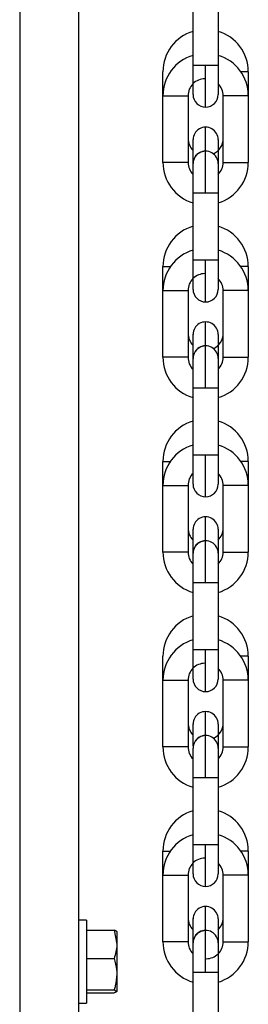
# Model space of a CAD drawing. Header units: inches. Extents: x 170 to 288, y 234 to 248.
# Tile 394 of 480: x 256.164 to 256.2118, y 243.2805 to 243.486. Entities that reach past the tile are written whole.
import ezdxf

# ---------------------------------------------------------------- set-up
doc = ezdxf.new("R2010")
doc.units = ezdxf.units.IN
doc.header["$LTSCALE"] = 0.25
doc.header["$MEASUREMENT"] = 0
doc.layers.add('STANDARD Z GUIDE MOTOR RH', color=7, linetype='Continuous')

msp = doc.modelspace()

# ---------------------------------------------------------------- linework, layer by layer
at = {"layer": 'STANDARD Z GUIDE MOTOR RH'}
for p, q in [((256.1639831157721, 243.6477778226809), (256.1639831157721, 242.2177778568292)), ((256.1762831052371, 243.6477778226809), (256.1762831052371, 242.2177778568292)), ((256.2002088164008, 243.4765510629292), (256.2002091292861, 243.4904618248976)), ((256.2054584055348, 243.4904617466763), (256.2054580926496, 243.4765509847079)), ((256.2002088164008, 243.4703830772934), (256.2002088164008, 243.4765510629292)), ((256.2054580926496, 243.4765509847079), (256.2054580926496, 243.4703829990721)), ((256.193909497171, 243.4701312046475), (256.193909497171, 243.4751358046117)), ((256.2117574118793, 243.4751355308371), (256.2117574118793, 243.4701309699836)), ((256.1939091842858, 243.4562204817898), (256.193909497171, 243.4701312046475)), ((256.1991587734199, 243.4701311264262), (256.1991587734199, 243.4562203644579)), ((256.2065078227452, 243.4562202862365), (256.2065078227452, 243.4701310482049)), ((256.2117574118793, 243.4701309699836), (256.211757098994, 243.4562202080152)), ((256.2028332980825, 243.4586331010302), (256.2028332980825, 243.4635976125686)), ((256.2002100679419, 243.4610566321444), (256.2002085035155, 243.4609729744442)), ((256.2002085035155, 243.4498004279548), (256.2002085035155, 243.4609729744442)), ((256.2054577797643, 243.4605033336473), (256.2054577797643, 243.4498003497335)), ((256.2002081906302, 243.4358896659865), (256.2002085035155, 243.4498004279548)), ((256.2054577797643, 243.4498003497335), (256.205457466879, 243.4358895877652)), ((256.2002081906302, 243.4297216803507), (256.2002081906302, 243.4358896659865)), ((256.205457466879, 243.4358895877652), (256.205457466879, 243.4297216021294)), ((256.1939088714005, 243.4294698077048), (256.1939088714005, 243.4344743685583)), ((256.2117567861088, 243.4344740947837), (256.2101936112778, 243.4344740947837)), ((256.2117567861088, 243.4344740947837), (256.2117567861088, 243.4294695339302)), ((256.1939085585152, 243.4155590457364), (256.1939088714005, 243.4294698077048)), ((256.1991581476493, 243.4294697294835), (256.1991581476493, 243.4155589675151)), ((256.2065071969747, 243.4155588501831), (256.2065071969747, 243.4294696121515)), ((256.2117567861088, 243.4294695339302), (256.2117564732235, 243.4155587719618)), ((256.202832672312, 243.4125037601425), (256.202832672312, 243.4229361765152)), ((256.200207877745, 243.4203115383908), (256.2002094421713, 243.4203952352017)), ((256.200207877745, 243.4091389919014), (256.200207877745, 243.4203115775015)), ((256.2054571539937, 243.4185048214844), (256.2054571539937, 243.4091389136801)), ((256.2002075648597, 243.3952282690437), (256.200207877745, 243.4091389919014)), ((256.2054571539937, 243.4091389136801), (256.2054568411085, 243.3952281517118)), ((256.2002075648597, 243.389060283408), (256.2002075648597, 243.3952282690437)), ((256.2054568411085, 243.3952281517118), (256.2054568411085, 243.3890602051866)), ((256.1939082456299, 243.3888084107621), (256.1939082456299, 243.3938129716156)), ((256.2117561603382, 243.393812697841), (256.2117561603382, 243.3888081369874)), ((256.1939079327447, 243.3748976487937), (256.1939082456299, 243.3888084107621)), ((256.1991575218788, 243.3888083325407), (256.1991575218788, 243.3748975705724)), ((256.2065065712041, 243.3748974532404), (256.2065065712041, 243.3888082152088)), ((256.2117561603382, 243.3888081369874), (256.2117558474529, 243.3748973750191)), ((256.2028320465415, 243.377310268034), (256.2028320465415, 243.3822747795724)), ((256.2002088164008, 243.3797338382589), (256.2002072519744, 243.3796501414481)), ((256.2002072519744, 243.3684775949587), (256.2002072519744, 243.3796501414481)), ((256.2054565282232, 243.376908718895), (256.2054565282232, 243.3684775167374)), ((256.2002069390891, 243.3545668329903), (256.2002072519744, 243.3684775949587)), ((256.2054565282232, 243.3684775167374), (256.2054562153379, 243.354566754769)), ((256.1939076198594, 243.3342362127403), (256.1939076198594, 243.3531515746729)), ((256.2002069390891, 243.3483988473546), (256.2002069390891, 243.3545668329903)), ((256.2054562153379, 243.354566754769), (256.2054562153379, 243.3483987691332)), ((256.2117555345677, 243.3531513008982), (256.2117555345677, 243.3481467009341)), ((256.1991568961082, 243.3481468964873), (256.1991568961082, 243.334236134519)), ((256.2065059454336, 243.3342360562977), (256.2065062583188, 243.348146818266)), ((256.2117555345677, 243.3481467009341), (256.2117552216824, 243.3342359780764)), ((256.2028314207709, 243.3365210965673), (256.2028314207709, 243.3416133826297)), ((256.2002066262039, 243.3389887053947), (256.2002081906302, 243.3390724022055)), ((256.2002066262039, 243.3344909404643), (256.2002066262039, 243.3389887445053)), ((256.2028314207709, 243.3278161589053), (256.2028314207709, 243.3366087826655)), ((256.2054559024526, 243.3351809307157), (256.2054559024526, 243.3278161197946)), ((256.2002066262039, 243.327816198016), (256.2002066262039, 243.3339841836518)), ((256.2002063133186, 243.3139054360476), (256.2002066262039, 243.327816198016)), ((256.2054559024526, 243.3278161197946), (256.2054555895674, 243.3139053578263)), ((256.1939069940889, 243.2935748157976), (256.1939069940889, 243.3124901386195)), ((256.2002063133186, 243.3077374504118), (256.2002063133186, 243.3139054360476)), ((256.2054555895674, 243.3139053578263), (256.2054555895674, 243.3077373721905)), ((256.2117549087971, 243.3124898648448), (256.2101917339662, 243.3124898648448)), ((256.2117549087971, 243.3124898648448), (256.2117549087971, 243.3074853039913)), ((256.1991562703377, 243.3074854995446), (256.1991562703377, 243.2935747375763)), ((256.2065053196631, 243.2935746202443), (256.2065056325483, 243.3074853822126)), ((256.2117549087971, 243.3074853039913), (256.2117545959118, 243.293574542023)), ((256.2028307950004, 243.2958596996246), (256.2028307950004, 243.3009519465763)), ((256.1779498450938, 243.298111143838), (256.1762831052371, 243.298111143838)), ((256.1779498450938, 243.298111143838), (256.1779498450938, 243.2807778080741)), ((256.2002060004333, 243.2983273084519), (256.2002075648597, 243.2984110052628)), ((256.2002060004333, 243.2871547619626), (256.2002060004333, 243.2983273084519)), ((256.1779498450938, 243.2959900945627), (256.1837249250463, 243.2959900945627)), ((256.1837249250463, 243.2959900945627), (256.1842831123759, 243.2930375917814)), ((256.1842831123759, 243.2956889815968), (256.1842831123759, 243.2832191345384)), ((256.2028307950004, 243.2871547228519), (256.2028307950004, 243.2959473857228)), ((256.2054552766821, 243.2933624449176), (256.2054552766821, 243.2871546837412)), ((256.1779498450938, 243.2900850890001), (256.1837249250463, 243.2900850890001)), ((256.200205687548, 243.2732439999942), (256.2002060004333, 243.2871547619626)), ((256.2054552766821, 243.2871546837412), (256.2054549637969, 243.2732439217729)), ((256.1779498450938, 243.283539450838), (256.1837249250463, 243.283539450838)), ((256.1837249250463, 243.283539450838), (256.1842831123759, 243.2832191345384)), ((256.1779498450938, 243.2828988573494), (256.1837249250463, 243.2828988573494)), ((256.1762831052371, 243.2807778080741), (256.1779498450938, 243.2807778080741))]:
    msp.add_line(p, q, dxfattribs=at)
at = {"layer": 'STANDARD Z GUIDE MOTOR RH', "flags": 128}
for points in [[(256.2002088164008, 243.4765510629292), (256.2018289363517, 243.4765510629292), (256.2028336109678, 243.4765510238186)], [(256.2028332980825, 243.4677584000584), (256.2028332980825, 243.4731862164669), (256.2028336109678, 243.4748356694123), (256.2028336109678, 243.4765510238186)], [(256.2028336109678, 243.4765510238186), (256.2046893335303, 243.4765510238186), (256.2052584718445, 243.4765509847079), (256.2054580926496, 243.4765509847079)], [(256.2117574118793, 243.4751355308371), (256.211557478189, 243.4751354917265), (256.2101942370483, 243.4751354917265)], [(256.193909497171, 243.4701312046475), (256.1955299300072, 243.4701312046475), (256.1965342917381, 243.4701311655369), (256.1989591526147, 243.4701311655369), (256.1991587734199, 243.4701311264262)], [(256.2117574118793, 243.4701309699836), (256.2101369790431, 243.4701309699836), (256.2091326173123, 243.4701310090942), (256.2072765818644, 243.4701310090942), (256.2067077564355, 243.4701310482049), (256.2065078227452, 243.4701310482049)], [(256.2054580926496, 243.4609728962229), (256.2054580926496, 243.4608543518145), (256.2054577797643, 243.4605033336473)], [(256.2028332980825, 243.458593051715), (256.2018289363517, 243.4583932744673), (256.2009944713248, 243.4578411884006)], [(256.2028329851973, 243.4498003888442), (256.2028329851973, 243.4515157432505), (256.2028332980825, 243.4531651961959), (256.2028332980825, 243.458593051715)], [(256.1991587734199, 243.4562203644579), (256.1989588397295, 243.4562204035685), (256.1965339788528, 243.4562204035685), (256.195529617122, 243.4562204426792), (256.1941091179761, 243.4562204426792), (256.1939091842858, 243.4562204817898)], [(256.2065078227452, 243.4562202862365), (256.2067074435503, 243.4562202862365), (256.2072765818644, 243.4562202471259), (256.209132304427, 243.4562202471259), (256.2101369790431, 243.4562202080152), (256.211757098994, 243.4562202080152)], [(256.2028329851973, 243.4498003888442), (256.2018286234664, 243.4498003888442), (256.2009772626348, 243.4498004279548), (256.2002085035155, 243.4498004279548)], [(256.2054577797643, 243.4498003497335), (256.2038376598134, 243.4498003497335), (256.2028329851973, 243.4498003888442)], [(256.2002081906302, 243.4358896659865), (256.2009769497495, 243.4358896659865), (256.2018286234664, 243.4358896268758), (256.2028329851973, 243.4358896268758)], [(256.202832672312, 243.427096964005), (256.202832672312, 243.4310047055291), (256.2028329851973, 243.4325248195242), (256.2028329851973, 243.4358896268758)], [(256.2028329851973, 243.4358896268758), (256.2038373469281, 243.4358895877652), (256.205457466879, 243.4358895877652)], [(256.1939088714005, 243.4344743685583), (256.1941088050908, 243.4344743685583), (256.1946776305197, 243.4344743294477), (256.1954720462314, 243.4344743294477)], [(256.1939088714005, 243.4294698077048), (256.1946776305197, 243.4294698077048), (256.1955293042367, 243.4294697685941), (256.1975380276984, 243.4294697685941), (256.1983893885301, 243.4294697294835), (256.1991581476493, 243.4294697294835)], [(256.2117567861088, 243.4294695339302), (256.2115568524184, 243.4294695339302), (256.2109880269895, 243.4294695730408), (256.2091319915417, 243.4294695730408), (256.2081276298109, 243.4294696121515), (256.2065071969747, 243.4294696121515)], [(256.205457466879, 243.4203114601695), (256.205457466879, 243.4192718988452), (256.2054571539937, 243.4185048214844)], [(256.202832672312, 243.4179316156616), (256.2018283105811, 243.4177318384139), (256.2009938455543, 243.4171797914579)], [(256.1991581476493, 243.4155589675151), (256.1983893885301, 243.4155589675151), (256.1975377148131, 243.4155590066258), (256.1965333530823, 243.4155590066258), (256.1955289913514, 243.4155590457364), (256.1939085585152, 243.4155590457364)], [(256.2065071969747, 243.4155588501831), (256.2081273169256, 243.4155588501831), (256.2091316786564, 243.4155588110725), (256.2109877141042, 243.4155588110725), (256.2115565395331, 243.4155587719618), (256.2117564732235, 243.4155587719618)], [(256.2028323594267, 243.4091389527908), (256.2028323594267, 243.4108543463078), (256.202832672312, 243.4125037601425)], [(256.2028323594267, 243.4091389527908), (256.2018279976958, 243.4091389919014), (256.200207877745, 243.4091389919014)], [(256.2054571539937, 243.4091389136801), (256.2052572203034, 243.4091389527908), (256.2028323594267, 243.4091389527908)], [(256.2002075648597, 243.3952282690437), (256.20040749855, 243.3952282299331), (256.2028323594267, 243.3952282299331)], [(256.2028320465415, 243.3864355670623), (256.2028320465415, 243.3890108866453), (256.2028323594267, 243.3903432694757), (256.2028323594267, 243.3952282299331)], [(256.2028323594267, 243.3952282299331), (256.2038367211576, 243.3952281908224), (256.2052572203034, 243.3952281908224), (256.2054568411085, 243.3952281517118)], [(256.1939082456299, 243.3938129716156), (256.1941081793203, 243.3938129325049), (256.1946770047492, 243.3938129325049), (256.1954714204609, 243.3938128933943)], [(256.2117561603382, 243.393812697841), (256.2115562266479, 243.393812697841), (256.210987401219, 243.3938126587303), (256.2101929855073, 243.3938126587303)], [(256.1939082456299, 243.3888084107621), (256.1941081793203, 243.3888084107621), (256.1946770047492, 243.3888083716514), (256.196533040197, 243.3888083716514), (256.1975374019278, 243.3888083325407), (256.1991575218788, 243.3888083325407)], [(256.2117561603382, 243.3888081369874), (256.210135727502, 243.3888081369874), (256.2091313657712, 243.3888081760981), (256.2081270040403, 243.3888081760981), (256.2072753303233, 243.3888082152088), (256.2065065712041, 243.3888082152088)], [(256.2054568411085, 243.3796500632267), (256.2054568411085, 243.3778434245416), (256.2054565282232, 243.376908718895)], [(256.2028320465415, 243.3772702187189), (256.2018276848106, 243.3770704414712), (256.2009932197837, 243.3765183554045)], [(256.2028317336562, 243.368477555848), (256.2028320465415, 243.3701929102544), (256.2028320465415, 243.3772702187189)], [(256.1991575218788, 243.3748975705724), (256.1975370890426, 243.3748975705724), (256.1965327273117, 243.374897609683), (256.1946766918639, 243.374897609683), (256.194107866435, 243.3748976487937), (256.1939079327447, 243.3748976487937)], [(256.2065065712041, 243.3748974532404), (256.2072753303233, 243.3748974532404), (256.208126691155, 243.3748974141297), (256.210135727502, 243.3748974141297), (256.2109870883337, 243.3748973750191), (256.2117558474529, 243.3748973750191)], [(256.2038364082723, 243.368477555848), (256.2018273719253, 243.368477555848), (256.2009760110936, 243.3684775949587), (256.2002072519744, 243.3684775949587)], [(256.2054565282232, 243.3684775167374), (256.204687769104, 243.3684775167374), (256.2038364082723, 243.368477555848)], [(256.2002069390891, 243.3545668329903), (256.2018273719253, 243.3545668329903), (256.2028317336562, 243.3545667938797)], [(256.2028314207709, 243.3457741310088), (256.2028314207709, 243.3483494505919), (256.2028317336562, 243.3496818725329), (256.2028317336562, 243.3545667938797)], [(256.2028317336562, 243.3545667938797), (256.203836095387, 243.3545667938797), (256.2046874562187, 243.354566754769), (256.2054562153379, 243.354566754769)], [(256.2117555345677, 243.3531513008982), (256.2115556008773, 243.3531512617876), (256.2101923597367, 243.3531512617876)], [(256.1939076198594, 243.3481469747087), (256.1955280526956, 243.3481469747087), (256.1965324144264, 243.348146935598), (256.198388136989, 243.348146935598), (256.1989572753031, 243.3481468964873), (256.1991568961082, 243.3481468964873)], [(256.2117555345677, 243.3481467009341), (256.2115556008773, 243.3481467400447), (256.2091307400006, 243.3481467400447), (256.2081263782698, 243.3481467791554), (256.2067058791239, 243.3481467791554), (256.2065062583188, 243.348146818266)], [(256.2054562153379, 243.338988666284), (256.2054562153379, 243.3362473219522), (256.2054559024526, 243.3351809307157)], [(256.2028314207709, 243.3366087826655), (256.2018270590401, 243.3364090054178), (256.2009925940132, 243.3358569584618)], [(256.1991568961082, 243.334236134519), (256.1989569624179, 243.334236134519), (256.198388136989, 243.3342361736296), (256.1965321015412, 243.3342361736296), (256.1955277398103, 243.3342362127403), (256.1939076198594, 243.3342362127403)], [(256.2065059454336, 243.3342360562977), (256.2067055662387, 243.334236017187), (256.2091304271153, 243.334236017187), (256.2101351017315, 243.3342359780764), (256.2117552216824, 243.3342359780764)], [(256.2028314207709, 243.3278161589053), (256.2009753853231, 243.3278161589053), (256.2004062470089, 243.327816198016), (256.2002066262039, 243.327816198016)], [(256.2054559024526, 243.3278161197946), (256.2038357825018, 243.3278161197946), (256.2028314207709, 243.3278161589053)], [(256.1939069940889, 243.3124901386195), (256.1941069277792, 243.3124901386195), (256.1946757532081, 243.3124900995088), (256.1954701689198, 243.3124900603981)], [(256.2002063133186, 243.3139054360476), (256.2004062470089, 243.3139054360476), (256.2009750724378, 243.3139053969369), (256.2028311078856, 243.3139053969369)], [(256.2028307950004, 243.3051127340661), (256.2028307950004, 243.3065945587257), (256.2028311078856, 243.3076880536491), (256.2028311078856, 243.3139053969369)], [(256.2028311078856, 243.3139053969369), (256.2038354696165, 243.3139053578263), (256.2054555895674, 243.3139053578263)], [(256.1939069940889, 243.3074855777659), (256.1946757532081, 243.3074855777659), (256.195527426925, 243.3074855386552), (256.1975361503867, 243.3074855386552), (256.1983878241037, 243.3074854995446), (256.1991562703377, 243.3074854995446)], [(256.2117549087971, 243.3074853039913), (256.2109861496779, 243.3074853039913), (256.210134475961, 243.307485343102), (256.20913011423, 243.307485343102), (256.2081257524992, 243.3074853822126), (256.2065056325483, 243.3074853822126)], [(256.2054555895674, 243.2983272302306), (256.2054555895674, 243.294519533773), (256.2054552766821, 243.2933624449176)], [(256.2028307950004, 243.2959473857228), (256.2018264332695, 243.295747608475), (256.2009919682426, 243.2951955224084)], [(256.1991562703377, 243.2935747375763), (256.1983875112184, 243.2935747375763), (256.1975358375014, 243.2935747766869), (256.1955271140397, 243.2935747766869), (256.1946757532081, 243.2935748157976), (256.1939069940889, 243.2935748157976)], [(256.2065053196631, 243.2935746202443), (256.2081254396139, 243.2935746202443), (256.20913011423, 243.2935745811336), (256.210134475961, 243.2935745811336), (256.2109858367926, 243.293574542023), (256.2117545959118, 243.293574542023)], [(256.2028307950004, 243.2871547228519), (256.2018261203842, 243.2871547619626), (256.2002060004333, 243.2871547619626)], [(256.2054552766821, 243.2871546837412), (256.205255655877, 243.2871546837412), (256.2046865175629, 243.2871547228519), (256.2028307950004, 243.2871547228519)]]:
    msp.add_lwpolyline(points, dxfattribs=at)
at = {"layer": 'STANDARD Z GUIDE MOTOR RH'}
for centre, radius, start, end in [((256.2027022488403, 243.4751356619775), 0.008792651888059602, 106.4732472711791, 179.9991373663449), ((256.2029647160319, 243.4751356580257), 0.00879265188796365, 359.9991373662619, 73.52502722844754), ((256.2027021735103, 243.4701310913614), 0.008792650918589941, 106.4732492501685, 179.99913736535), ((256.2029646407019, 243.4701310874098), 0.008792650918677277, 359.9991373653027, 73.52502547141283), ((256.2027021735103, 243.4701310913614), 0.00354330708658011, 89.999137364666, 179.9991373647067), ((256.2029646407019, 243.4701310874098), 0.00354330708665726, 359.9991373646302, 45.2750076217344), ((256.2028334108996, 243.4703830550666), 0.002624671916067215, 179.9991373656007, 359.9991229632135), ((256.2028332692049, 243.4609729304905), 0.002624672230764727, 359.9991373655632, 179.9991428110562), ((256.2027020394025, 243.4612249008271), 0.003543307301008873, 179.9991373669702, 225.2742276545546), ((256.2029645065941, 243.4612248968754), 0.003543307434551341, 295.1820762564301, 359.9991373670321), ((256.2028331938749, 243.4559683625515), 0.002624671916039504, 359.9991373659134, 179.9991428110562), ((256.2027019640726, 243.4562203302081), 0.00879265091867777, 179.9991373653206, 253.5250254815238), ((256.2027019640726, 243.4562203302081), 0.003543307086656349, 179.999137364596, 225.2742242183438), ((256.2028331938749, 243.4559683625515), 0.002624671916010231, 134.4758266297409, 179.9991373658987), ((256.2029644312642, 243.4562203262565), 0.008792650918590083, 286.4732492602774, 359.9991373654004), ((256.2029644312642, 243.4562203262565), 0.003543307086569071, 314.7230862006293, 359.9991373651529), ((256.20270163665, 243.4344742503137), 0.008792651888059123, 106.4732472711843, 179.9991373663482), ((256.2029641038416, 243.434474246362), 0.008792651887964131, 359.9991373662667, 73.52502722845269), ((256.2027015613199, 243.4294696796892), 0.008792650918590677, 106.4732492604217, 179.99913736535), ((256.2029640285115, 243.4294696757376), 0.00879265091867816, 359.9991373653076, 73.52502548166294), ((256.2027015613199, 243.4294696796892), 0.00354330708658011, 89.9991373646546, 179.9991373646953), ((256.2029640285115, 243.4294696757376), 0.003543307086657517, 359.9991373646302, 45.27545373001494), ((256.2028327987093, 243.4297216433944), 0.002624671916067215, 179.9991373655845, 359.9991229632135), ((256.2028326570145, 243.4203115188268), 0.002624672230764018, 359.9991373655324, 179.9991428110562), ((256.2027014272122, 243.4205634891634), 0.003543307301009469, 179.9991373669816, 225.2742276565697), ((256.2029638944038, 243.4205634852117), 0.003543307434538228, 295.1843790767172, 359.9991373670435), ((256.2028325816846, 243.4153069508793), 0.002624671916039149, 359.9991373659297, 179.9991428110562), ((256.2028325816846, 243.4153069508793), 0.00262467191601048, 134.4758266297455, 179.9991373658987), ((256.2027013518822, 243.4155589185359), 0.008792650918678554, 179.9991373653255, 253.5250254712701), ((256.2027013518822, 243.4155589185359), 0.003543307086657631, 179.9991373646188, 225.2732169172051), ((256.2029638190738, 243.4155589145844), 0.008792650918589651, 286.473249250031, 359.9991373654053), ((256.2029638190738, 243.4155589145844), 0.003543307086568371, 314.7224438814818, 359.9991373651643), ((256.2027010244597, 243.39381283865), 0.008792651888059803, 106.4732472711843, 179.9991373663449), ((256.2029634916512, 243.3938128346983), 0.008792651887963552, 359.9991373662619, 73.5250272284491), ((256.2027009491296, 243.388808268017), 0.008792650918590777, 106.4732492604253, 179.99913736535), ((256.2029634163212, 243.3888082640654), 0.008792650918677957, 359.9991373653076, 73.52502548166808), ((256.2027009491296, 243.388808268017), 0.003543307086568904, 134.7246792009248, 179.9991373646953), ((256.2029634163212, 243.3888082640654), 0.00354330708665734, 359.9991373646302, 45.27422422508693), ((256.202832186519, 243.3890602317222), 0.002624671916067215, 179.9991373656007, 359.9991229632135), ((256.2028320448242, 243.379650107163), 0.002624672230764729, 359.9991373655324, 179.9991428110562), ((256.2027008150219, 243.3799020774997), 0.003543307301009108, 179.9991373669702, 225.2742276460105), ((256.2029632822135, 243.379902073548), 0.003543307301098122, 314.7247241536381, 359.9991373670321), ((256.2028319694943, 243.3746455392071), 0.002624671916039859, 359.9991373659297, 179.9991428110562), ((256.2028319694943, 243.3746455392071), 0.002624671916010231, 134.4758266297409, 179.999137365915), ((256.2027007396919, 243.3748975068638), 0.008792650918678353, 179.9991373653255, 253.5250254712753), ((256.2027007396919, 243.3748975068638), 0.003543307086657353, 179.9991373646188, 225.2742242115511), ((256.2029632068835, 243.3748975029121), 0.00879265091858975, 286.4732492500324, 359.9991373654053), ((256.2029632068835, 243.3748975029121), 0.00354330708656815, 314.7229466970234, 359.9991373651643), ((256.2027004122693, 243.3531514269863), 0.00879265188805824, 106.4732472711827, 179.9991373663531), ((256.2029628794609, 243.3531514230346), 0.00879265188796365, 359.9991373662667, 73.52502722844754), ((256.2027003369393, 243.3481468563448), 0.008792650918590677, 106.4732492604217, 179.99913736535), ((256.2029628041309, 243.3481468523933), 0.00879265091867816, 359.9991373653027, 73.52502548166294), ((256.2027003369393, 243.3481468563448), 0.00354330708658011, 89.999137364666, 179.9991373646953), ((256.2029628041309, 243.3481468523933), 0.003543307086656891, 359.9991373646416, 45.27494488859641), ((256.2028315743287, 243.34839882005), 0.002624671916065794, 179.9991373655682, 359.9991229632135), ((256.2028314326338, 243.3389886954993), 0.002624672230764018, 359.9991373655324, 179.9991428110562), ((256.2027002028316, 243.3392406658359), 0.00354330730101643, 179.9991373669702, 225.2752192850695), ((256.2029626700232, 243.3392406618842), 0.00354330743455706, 295.1810254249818, 359.9991373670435), ((256.202831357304, 243.333984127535), 0.002624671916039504, 359.9991373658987, 179.9991428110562), ((256.202831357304, 243.333984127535), 0.00262467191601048, 134.4758266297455, 179.9991373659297), ((256.2027001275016, 243.3342360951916), 0.00879265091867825, 179.9991373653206, 253.5250254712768), ((256.2027001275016, 243.3342360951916), 0.00354330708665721, 179.9991373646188, 225.2732940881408), ((256.2029625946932, 243.33423609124), 0.00879265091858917, 286.473249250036, 359.9991373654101), ((256.2029625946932, 243.33423609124), 0.00354330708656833, 314.7229201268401, 359.9991373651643), ((256.202699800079, 243.3124900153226), 0.008792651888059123, 106.4732472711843, 179.9991373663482), ((256.2029622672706, 243.3124900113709), 0.008792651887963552, 359.9991373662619, 73.5250272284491), ((256.2026997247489, 243.3074854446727), 0.008792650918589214, 106.4732492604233, 179.99913736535), ((256.2029621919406, 243.3074854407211), 0.008792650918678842, 359.9991373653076, 73.52502548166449), ((256.2026997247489, 243.3074854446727), 0.00354330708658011, 89.99913736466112, 179.9991373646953), ((256.2029621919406, 243.3074854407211), 0.003543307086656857, 359.9991373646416, 45.27541458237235), ((256.2028309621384, 243.3077374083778), 0.002624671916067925, 179.9991373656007, 359.9991229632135), ((256.2028308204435, 243.2983272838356), 0.002624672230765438, 359.9991373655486, 179.9991428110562), ((256.2026995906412, 243.2985792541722), 0.003543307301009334, 179.9991373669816, 225.2742276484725), ((256.2029620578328, 243.2985792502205), 0.003543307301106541, 314.7236232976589, 359.9991373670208), ((256.2028307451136, 243.2933227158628), 0.002624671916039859, 359.9991373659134, 179.9991428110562), ((256.2026995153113, 243.2935746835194), 0.008792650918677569, 179.9991373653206, 253.5250254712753), ((256.2026995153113, 243.2935746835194), 0.003543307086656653, 179.9991373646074, 225.2736884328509), ((256.2028307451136, 243.2933227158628), 0.002624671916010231, 134.4758266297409, 179.9991373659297), ((256.2029619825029, 243.2935746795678), 0.003543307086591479, 269.9991373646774, 359.9991373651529), ((256.2029619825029, 243.2935746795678), 0.00879265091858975, 286.4732492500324, 359.9991373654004)]:
    msp.add_arc(centre, radius, start, end, dxfattribs=at)
for points, knots in [([(256.1842831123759, 243.2956698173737), (256.1842825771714, 243.2956774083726), (256.1842749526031, 243.2957855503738), (256.1839899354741, 243.2958915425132), (256.1837249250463, 243.2959900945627)], [0, 0, 0, 0, 0.07019473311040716, 1, 1, 1, 1]), ([(256.1842831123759, 243.2930375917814), (256.1842825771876, 243.292967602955), (256.1842749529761, 243.291970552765), (256.1839899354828, 243.2909935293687), (256.1837249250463, 243.2900850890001)], [0, 0, 0, 0, 0.07019589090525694, 1, 1, 1, 1]), ([(256.1837249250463, 243.2900850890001), (256.1839441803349, 243.2892962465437), (256.1842439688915, 243.2882176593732), (256.1842748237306, 243.2871098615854), (256.1842831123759, 243.2868122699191)], [0, 0, 0, 0, 0.731366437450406, 1, 1, 1, 1]), ([(256.1842831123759, 243.2868122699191), (256.1842206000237, 243.2859893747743), (256.1841364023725, 243.2848810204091), (256.1838091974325, 243.283814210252), (256.1837249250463, 243.283539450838)], [0, 0, 0, 0, 0.7424476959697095, 1, 1, 1, 1]), ([(256.1842831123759, 243.2832191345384), (256.1842825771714, 243.2832115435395), (256.1842749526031, 243.2831034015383), (256.1839899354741, 243.2829974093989), (256.1837249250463, 243.2828988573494)], [0, 0, 0, 0, 0.07019473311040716, 1, 1, 1, 1])]:
    msp.add_open_spline(points, degree=3, knots=knots, dxfattribs=at)

doc.saveas('drawing.dxf')
